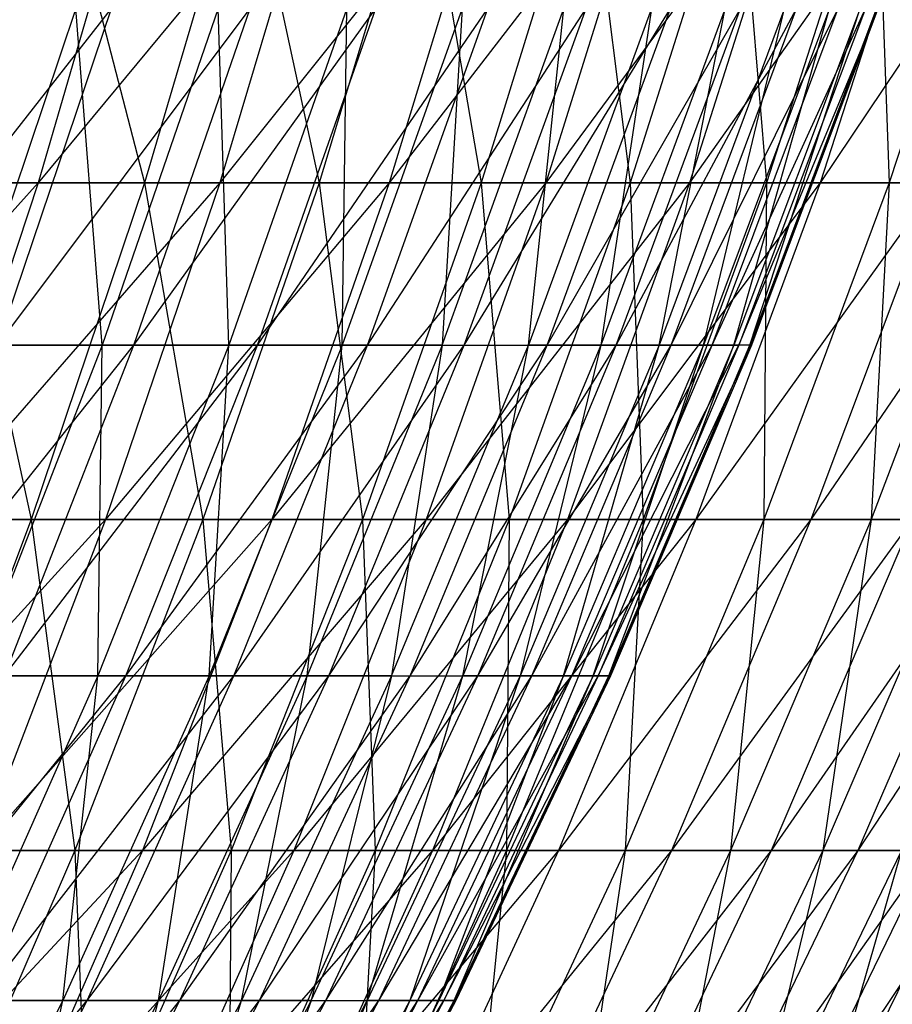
# Model space of a CAD drawing. Extents: x -125 to 125, y -143 to 0.
# Tile 375 of 406: x 46.87 to 52.92, y -109.49 to -102.65. Entities that reach past the tile are written whole.
import ezdxf

# ---------------------------------------------------------------- set-up
doc = ezdxf.new("R2010")
doc.units = 0
doc.header["$LTSCALE"] = 25.4
doc.layers.get('0').update_dxf_attribs({"linetype": 'CONTINUOUS'})

# ---------------------------------------------------------------- blocks, each defined once
blk = doc.blocks.new('NL2500027000_STL_3')
at = {"color": 0}
for p, q in [((47.6879, -101.4116, -31.342), (46.9974, -103.7852, -30.8882)), ((47.6879, -101.4116, -31.342), (46.9974, -103.7852, -30.8882)), ((48.9667, -101.4116, -29.3038), (46.9974, -103.7852, -30.8882)), ((48.9667, -101.4116, -29.3038), (46.9974, -103.7852, -30.8882)), ((47.121, -101.4116, 32.1881), (47.7347, -103.7852, 29.7361)), ((47.121, -101.4116, 32.1881), (47.7347, -103.7852, 29.7361)), ((48.436, -101.4116, 30.173), (47.7347, -103.7852, 29.7361)), ((48.436, -101.4116, 30.173), (47.7347, -103.7852, 29.7361)), ((48.9667, -101.4116, -29.3038), (48.2577, -103.7852, -28.8795)), ((48.9667, -101.4116, -29.3038), (48.2577, -103.7852, -28.8795)), ((50.1586, -101.4116, -27.2135), (48.2577, -103.7852, -28.8795)), ((50.1586, -101.4116, -27.2135), (48.2577, -103.7852, -28.8795)), ((48.436, -101.4116, 30.173), (48.9458, -103.7852, 27.6973)), ((48.436, -101.4116, 30.173), (48.9458, -103.7852, 27.6973)), ((49.6649, -101.4116, 28.1043), (48.9458, -103.7852, 27.6973)), ((49.6649, -101.4116, 28.1043), (48.9458, -103.7852, 27.6973)), ((50.1586, -101.4116, -27.2135), (49.4323, -103.7852, -26.8195)), ((50.1586, -101.4116, -27.2135), (49.4323, -103.7852, -26.8195)), ((51.2612, -101.4116, -25.0748), (49.4323, -103.7852, -26.8195)), ((51.2612, -101.4116, -25.0748), (49.4323, -103.7852, -26.8195)), ((49.6649, -101.4116, 28.1043), (50.0699, -103.7852, 25.6093)), ((49.6649, -101.4116, 28.1043), (50.0699, -103.7852, 25.6093)), ((50.8056, -101.4116, 25.9856), (50.0699, -103.7852, 25.6093)), ((50.8056, -101.4116, 25.9856), (50.0699, -103.7852, 25.6093)), ((51.2612, -101.4116, -25.0748), (50.519, -103.7852, -24.7117)), ((51.2612, -101.4116, -25.0748), (50.519, -103.7852, -24.7117)), ((52.2727, -101.4116, -22.8915), (50.519, -103.7852, -24.7117)), ((52.2727, -101.4116, -22.8915), (50.519, -103.7852, -24.7117)), ((50.8056, -101.4116, 25.9856), (51.105, -103.7852, 23.4758)), ((50.8056, -101.4116, 25.9856), (51.105, -103.7852, 23.4758)), ((51.8559, -101.4116, 23.8207), (51.105, -103.7852, 23.4758)), ((51.8559, -101.4116, 23.8207), (51.105, -103.7852, 23.4758)), ((52.2727, -101.4116, -22.8915), (51.5158, -103.7852, -22.5601)), ((52.2727, -101.4116, -22.8915), (51.5158, -103.7852, -22.5601)), ((53.1913, -101.4116, -20.6675), (51.5158, -103.7852, -22.5601)), ((53.1913, -101.4116, -20.6675), (51.5158, -103.7852, -22.5601)), ((51.8559, -101.4116, 23.8207), (52.0492, -103.7852, 21.3005)), ((51.8559, -101.4116, 23.8207), (52.0492, -103.7852, 21.3005)), ((52.814, -101.4116, 21.6135), (52.0492, -103.7852, 21.3005)), ((52.814, -101.4116, 21.6135), (52.0492, -103.7852, 21.3005)), ((53.1913, -101.4116, -20.6675), (52.4211, -103.7852, -20.3683)), ((53.1913, -101.4116, -20.6675), (52.4211, -103.7852, -20.3683)), ((54.0152, -101.4116, -18.4068), (52.4211, -103.7852, -20.3683)), ((54.0152, -101.4116, -18.4068), (52.4211, -103.7852, -20.3683)), ((52.814, -101.4116, 21.6135), (52.9009, -103.7852, 19.0874)), ((52.814, -101.4116, 21.6135), (52.9009, -103.7852, 19.0874)), ((53.6782, -101.4116, 19.3678), (52.9009, -103.7852, 19.0874)), ((53.6782, -101.4116, 19.3678), (52.9009, -103.7852, 19.0874)), ((45.6789, -104.9114, -24.7484), (47.5059, -102.577, -23.1173)), ((45.6789, -104.9114, -24.7484), (47.5059, -102.577, -23.1173)), ((47.26, -102.577, 23.616), (46.473, -104.9114, 23.2228)), ((47.26, -102.577, 23.616), (46.473, -104.9114, 23.2228)), ((46.7149, -104.9114, -22.7324), (47.5059, -102.577, -23.1173)), ((46.7149, -104.9114, -22.7324), (47.5059, -102.577, -23.1173)), ((46.7149, -104.9114, -22.7324), (48.4691, -102.577, -21.0231)), ((46.7149, -104.9114, -22.7324), (48.4691, -102.577, -21.0231)), ((47.4418, -104.9114, 21.1736), (47.26, -102.577, 23.616)), ((47.4418, -104.9114, 21.1736), (47.26, -102.577, 23.616)), ((48.2451, -102.577, 21.5321), (47.4418, -104.9114, 21.1736)), ((48.2451, -102.577, 21.5321), (47.4418, -104.9114, 21.1736)), ((47.662, -104.9114, -20.6731), (48.4691, -102.577, -21.0231)), ((47.662, -104.9114, -20.6731), (48.4691, -102.577, -21.0231)), ((47.662, -104.9114, -20.6731), (49.3399, -102.577, -18.8889)), ((47.662, -104.9114, -20.6731), (49.3399, -102.577, -18.8889)), ((48.3202, -104.9114, 19.0841), (48.2451, -102.577, 21.5321)), ((48.3202, -104.9114, 19.0841), (48.2451, -102.577, 21.5321)), ((49.1384, -102.577, 19.4072), (48.3202, -104.9114, 19.0841)), ((49.1384, -102.577, 19.4072), (48.3202, -104.9114, 19.0841)), ((48.5184, -104.9114, -18.5744), (49.3399, -102.577, -18.8889)), ((48.5184, -104.9114, -18.5744), (49.3399, -102.577, -18.8889)), ((48.5184, -104.9114, -18.5744), (50.1169, -102.577, -16.7188)), ((48.5184, -104.9114, -18.5744), (50.1169, -102.577, -16.7188)), ((49.9382, -102.577, 17.2453), (49.1066, -104.9114, 16.9582)), ((49.1066, -104.9114, 16.9582), (49.1384, -102.577, 19.4072)), ((49.9382, -102.577, 17.2453), (49.1066, -104.9114, 16.9582)), ((49.1066, -104.9114, 16.9582), (49.1384, -102.577, 19.4072)), ((49.2824, -104.9114, -16.4404), (50.1169, -102.577, -16.7188)), ((49.2824, -104.9114, -16.4404), (50.1169, -102.577, -16.7188)), ((49.2824, -104.9114, -16.4404), (50.7985, -102.577, -14.5168)), ((49.2824, -104.9114, -16.4404), (50.7985, -102.577, -14.5168)), ((49.9382, -102.577, 17.2453), (49.7996, -104.9114, 14.8001)), ((49.7996, -104.9114, 14.8001), (50.6429, -102.577, 15.0507)), ((49.7996, -104.9114, 14.8001), (50.6429, -102.577, 15.0507)), ((49.9382, -102.577, 17.2453), (49.7996, -104.9114, 14.8001)), ((49.9526, -104.9114, -14.2751), (50.7985, -102.577, -14.5168)), ((49.9526, -104.9114, -14.2751), (50.7985, -102.577, -14.5168)), ((49.9526, -104.9114, -14.2751), (51.3833, -102.577, -12.2872)), ((49.9526, -104.9114, -14.2751), (51.3833, -102.577, -12.2872)), ((51.2512, -102.577, 12.8273), (50.3978, -104.9114, 12.6137)), ((50.3978, -104.9114, 12.6137), (50.6429, -102.577, 15.0507)), ((51.2512, -102.577, 12.8273), (50.3978, -104.9114, 12.6137)), ((50.3978, -104.9114, 12.6137), (50.6429, -102.577, 15.0507)), ((50.5278, -104.9114, -12.0826), (51.3833, -102.577, -12.2872)), ((50.5278, -104.9114, -12.0826), (51.3833, -102.577, -12.2872)), ((50.5278, -104.9114, -12.0826), (51.8704, -102.577, -10.0342)), ((50.5278, -104.9114, -12.0826), (51.8704, -102.577, -10.0342)), ((51.2512, -102.577, 12.8273), (50.9, -104.9114, 10.4034)), ((51.7619, -102.577, 10.5796), (50.9, -104.9114, 10.4034)), ((51.2512, -102.577, 12.8273), (50.9, -104.9114, 10.4034)), ((51.7619, -102.577, 10.5796), (50.9, -104.9114, 10.4034)), ((51.0067, -104.9114, -9.8671), (51.8704, -102.577, -10.0342)), ((51.0067, -104.9114, -9.8671), (51.8704, -102.577, -10.0342)), ((51.0067, -104.9114, -9.8671), (52.2587, -102.577, -7.7621)), ((51.0067, -104.9114, -9.8671), (52.2587, -102.577, -7.7621)), ((52.1741, -102.577, 8.3117), (51.3054, -104.9114, 8.1733)), ((51.3054, -104.9114, 8.1733), (51.7619, -102.577, 10.5796)), ((52.1741, -102.577, 8.3117), (51.3054, -104.9114, 8.1733)), ((51.3054, -104.9114, 8.1733), (51.7619, -102.577, 10.5796)), ((51.3886, -104.9114, -7.6328), (52.2587, -102.577, -7.7621)), ((51.3886, -104.9114, -7.6328), (52.2587, -102.577, -7.7621)), ((51.3886, -104.9114, -7.6328), (52.5475, -102.577, -5.4752)), ((51.3886, -104.9114, -7.6328), (52.5475, -102.577, -5.4752)), ((52.487, -102.577, 6.028), (51.613, -104.9114, 5.9276)), ((51.613, -104.9114, 5.9276), (52.1741, -102.577, 8.3117)), ((52.487, -102.577, 6.028), (51.613, -104.9114, 5.9276)), ((51.613, -104.9114, 5.9276), (52.1741, -102.577, 8.3117)), ((51.6726, -104.9114, -5.384), (52.5475, -102.577, -5.4752)), ((51.6726, -104.9114, -5.384), (52.5475, -102.577, -5.4752)), ((51.6726, -104.9114, -5.384), (52.7364, -102.577, -3.1779)), ((51.6726, -104.9114, -5.384), (52.7364, -102.577, -3.1779)), ((52.7, -102.577, 3.7328), (51.8225, -104.9114, 3.6706)), ((51.8225, -104.9114, 3.6706), (52.487, -102.577, 6.028)), ((52.7, -102.577, 3.7328), (51.8225, -104.9114, 3.6706)), ((51.8225, -104.9114, 3.6706), (52.487, -102.577, 6.028)), ((52.7364, -102.577, -3.1779), (51.8582, -104.9114, -3.125)), ((51.8582, -104.9114, -3.125), (52.8248, -102.577, -0.8745)), ((51.8582, -104.9114, -3.125), (52.8248, -102.577, -0.8745)), ((52.7364, -102.577, -3.1779), (51.8582, -104.9114, -3.125)), ((52.8126, -102.577, 1.4305), (51.9333, -104.9114, 1.4067)), ((51.9333, -104.9114, 1.4067), (52.7, -102.577, 3.7328)), ((52.8126, -102.577, 1.4305), (51.9333, -104.9114, 1.4067)), ((51.9333, -104.9114, 1.4067), (52.7, -102.577, 3.7328)), ((52.8126, -102.577, 1.4305), (51.9452, -104.9114, -0.86)), ((51.9452, -104.9114, -0.86), (52.8248, -102.577, -0.8745)), ((51.9452, -104.9114, -0.86), (52.8248, -102.577, -0.8745)), ((52.8126, -102.577, 1.4305), (51.9452, -104.9114, -0.86)), ((46.9974, -103.7852, -30.8882), (44.9026, -106.1221, -32.3018)), ((46.9974, -103.7852, -30.8882), (44.9026, -106.1221, -32.3018)), ((46.9974, -103.7852, -30.8882), (45.6534, -103.7852, -32.842)), ((46.9974, -103.7852, -30.8882), (45.6534, -103.7852, -32.842)), ((46.9974, -103.7852, -30.8882), (46.2244, -106.1221, -30.3802)), ((46.9974, -103.7852, -30.8882), (46.2244, -106.1221, -30.3802)), ((48.2577, -103.7852, -28.8795), (46.2244, -106.1221, -30.3802)), ((48.2577, -103.7852, -28.8795), (46.2244, -106.1221, -30.3802)), ((46.4387, -103.7852, 31.722), (47.7347, -103.7852, 29.7361)), ((46.4387, -103.7852, 31.722), (47.7347, -103.7852, 29.7361)), ((46.4387, -103.7852, 31.722), (46.9496, -106.1221, 29.247)), ((46.4387, -103.7852, 31.722), (46.9496, -106.1221, 29.247)), ((47.7347, -103.7852, 29.7361), (46.9496, -106.1221, 29.247)), ((47.7347, -103.7852, 29.7361), (46.9496, -106.1221, 29.247)), ((48.2577, -103.7852, -28.8795), (46.9974, -103.7852, -30.8882)), ((48.2577, -103.7852, -28.8795), (46.9974, -103.7852, -30.8882)), ((48.2577, -103.7852, -28.8795), (47.464, -106.1221, -28.4045)), ((48.2577, -103.7852, -28.8795), (47.464, -106.1221, -28.4045)), ((49.4323, -103.7852, -26.8195), (47.464, -106.1221, -28.4045)), ((49.4323, -103.7852, -26.8195), (47.464, -106.1221, -28.4045)), ((47.7347, -103.7852, 29.7361), (48.9458, -103.7852, 27.6973)), ((47.7347, -103.7852, 29.7361), (48.9458, -103.7852, 27.6973)), ((47.7347, -103.7852, 29.7361), (48.1408, -106.1221, 27.2418)), ((47.7347, -103.7852, 29.7361), (48.1408, -106.1221, 27.2418)), ((48.9458, -103.7852, 27.6973), (48.1408, -106.1221, 27.2418)), ((48.9458, -103.7852, 27.6973), (48.1408, -106.1221, 27.2418)), ((49.4323, -103.7852, -26.8195), (48.2577, -103.7852, -28.8795)), ((49.4323, -103.7852, -26.8195), (48.2577, -103.7852, -28.8795)), ((49.4323, -103.7852, -26.8195), (48.6193, -106.1221, -26.3784)), ((49.4323, -103.7852, -26.8195), (48.6193, -106.1221, -26.3784)), ((50.519, -103.7852, -24.7117), (48.6193, -106.1221, -26.3784)), ((50.519, -103.7852, -24.7117), (48.6193, -106.1221, -26.3784)), ((48.9458, -103.7852, 27.6973), (50.0699, -103.7852, 25.6093)), ((48.9458, -103.7852, 27.6973), (50.0699, -103.7852, 25.6093)), ((48.9458, -103.7852, 27.6973), (49.2464, -106.1221, 25.1881)), ((48.9458, -103.7852, 27.6973), (49.2464, -106.1221, 25.1881)), ((50.0699, -103.7852, 25.6093), (49.2464, -106.1221, 25.1881)), ((50.0699, -103.7852, 25.6093), (49.2464, -106.1221, 25.1881)), ((50.519, -103.7852, -24.7117), (49.4323, -103.7852, -26.8195)), ((50.519, -103.7852, -24.7117), (49.4323, -103.7852, -26.8195)), ((50.519, -103.7852, -24.7117), (49.6881, -106.1221, -24.3053)), ((50.519, -103.7852, -24.7117), (49.6881, -106.1221, -24.3053)), ((51.5158, -103.7852, -22.5601), (49.6881, -106.1221, -24.3053)), ((51.5158, -103.7852, -22.5601), (49.6881, -106.1221, -24.3053)), ((50.0699, -103.7852, 25.6093), (51.105, -103.7852, 23.4758)), ((50.0699, -103.7852, 25.6093), (51.105, -103.7852, 23.4758)), ((50.0699, -103.7852, 25.6093), (50.2645, -106.1221, 23.0897)), ((50.0699, -103.7852, 25.6093), (50.2645, -106.1221, 23.0897)), ((51.105, -103.7852, 23.4758), (50.2645, -106.1221, 23.0897)), ((51.105, -103.7852, 23.4758), (50.2645, -106.1221, 23.0897)), ((51.5158, -103.7852, -22.5601), (50.519, -103.7852, -24.7117)), ((51.5158, -103.7852, -22.5601), (50.519, -103.7852, -24.7117)), ((51.5158, -103.7852, -22.5601), (50.6685, -106.1221, -22.189)), ((51.5158, -103.7852, -22.5601), (50.6685, -106.1221, -22.189)), ((52.4211, -103.7852, -20.3683), (50.6685, -106.1221, -22.189)), ((52.4211, -103.7852, -20.3683), (50.6685, -106.1221, -22.189)), ((51.105, -103.7852, 23.4758), (52.0492, -103.7852, 21.3005)), ((51.105, -103.7852, 23.4758), (52.0492, -103.7852, 21.3005)), ((51.105, -103.7852, 23.4758), (51.1932, -106.1221, 20.9502)), ((51.105, -103.7852, 23.4758), (51.1932, -106.1221, 20.9502)), ((52.0492, -103.7852, 21.3005), (51.1932, -106.1221, 20.9502)), ((52.0492, -103.7852, 21.3005), (51.1932, -106.1221, 20.9502)), ((52.4211, -103.7852, -20.3683), (51.5158, -103.7852, -22.5601)), ((52.4211, -103.7852, -20.3683), (51.5158, -103.7852, -22.5601)), ((52.4211, -103.7852, -20.3683), (51.5589, -106.1221, -20.0333)), ((52.4211, -103.7852, -20.3683), (51.5589, -106.1221, -20.0333)), ((53.2331, -103.7852, -18.1403), (51.5589, -106.1221, -20.0333)), ((53.2331, -103.7852, -18.1403), (51.5589, -106.1221, -20.0333)), ((52.9009, -103.7852, 19.0874), (52.0308, -106.1221, 18.7734)), ((52.9009, -103.7852, 19.0874), (52.0308, -106.1221, 18.7734)), ((52.0492, -103.7852, 21.3005), (52.0308, -106.1221, 18.7734)), ((52.0492, -103.7852, 21.3005), (52.0308, -106.1221, 18.7734)), ((52.0492, -103.7852, 21.3005), (52.9009, -103.7852, 19.0874)), ((52.0492, -103.7852, 21.3005), (52.9009, -103.7852, 19.0874)), ((53.2331, -103.7852, -18.1403), (52.3576, -106.1221, -17.8419)), ((53.2331, -103.7852, -18.1403), (52.3576, -106.1221, -17.8419)), ((53.9505, -103.7852, -15.88), (52.3576, -106.1221, -17.8419)), ((53.9505, -103.7852, -15.88), (52.3576, -106.1221, -17.8419)), ((53.2331, -103.7852, -18.1403), (52.4211, -103.7852, -20.3683)), ((53.2331, -103.7852, -18.1403), (52.4211, -103.7852, -20.3683)), ((53.6585, -103.7852, 16.8403), (52.776, -106.1221, 16.5633)), ((53.6585, -103.7852, 16.8403), (52.776, -106.1221, 16.5633)), ((52.9009, -103.7852, 19.0874), (52.776, -106.1221, 16.5633)), ((52.9009, -103.7852, 19.0874), (52.776, -106.1221, 16.5633)), ((52.9009, -103.7852, 19.0874), (53.6585, -103.7852, 16.8403)), ((52.9009, -103.7852, 19.0874), (53.6585, -103.7852, 16.8403)), ((45.8359, -107.2065, -22.3046), (47.662, -104.9114, -20.6731)), ((45.8359, -107.2065, -22.3046), (47.662, -104.9114, -20.6731)), ((47.4418, -104.9114, 21.1736), (46.473, -104.9114, 23.2228)), ((47.4418, -104.9114, 21.1736), (46.473, -104.9114, 23.2228)), ((47.4418, -104.9114, 21.1736), (46.5491, -107.2065, 20.7752)), ((47.4418, -104.9114, 21.1736), (46.5491, -107.2065, 20.7752)), ((46.7149, -104.9114, -22.7324), (47.662, -104.9114, -20.6731)), ((46.7149, -104.9114, -22.7324), (47.662, -104.9114, -20.6731)), ((46.7651, -107.2065, -20.2841), (47.662, -104.9114, -20.6731)), ((46.7651, -107.2065, -20.2841), (47.662, -104.9114, -20.6731)), ((46.7651, -107.2065, -20.2841), (48.5184, -104.9114, -18.5744)), ((46.7651, -107.2065, -20.2841), (48.5184, -104.9114, -18.5744)), ((48.3202, -104.9114, 19.0841), (47.411, -107.2065, 18.7249)), ((47.411, -107.2065, 18.7249), (47.4418, -104.9114, 21.1736)), ((48.3202, -104.9114, 19.0841), (47.411, -107.2065, 18.7249)), ((47.411, -107.2065, 18.7249), (47.4418, -104.9114, 21.1736)), ((48.3202, -104.9114, 19.0841), (47.4418, -104.9114, 21.1736)), ((48.3202, -104.9114, 19.0841), (47.4418, -104.9114, 21.1736)), ((47.6054, -107.2065, -18.2249), (48.5184, -104.9114, -18.5744)), ((47.6054, -107.2065, -18.2249), (48.5184, -104.9114, -18.5744)), ((47.6054, -107.2065, -18.2249), (49.2824, -104.9114, -16.4404)), ((47.6054, -107.2065, -18.2249), (49.2824, -104.9114, -16.4404)), ((47.662, -104.9114, -20.6731), (48.5184, -104.9114, -18.5744)), ((47.662, -104.9114, -20.6731), (48.5184, -104.9114, -18.5744)), ((49.1066, -104.9114, 16.9582), (48.1826, -107.2065, 16.6391)), ((48.1826, -107.2065, 16.6391), (48.3202, -104.9114, 19.0841)), ((49.1066, -104.9114, 16.9582), (48.1826, -107.2065, 16.6391)), ((48.1826, -107.2065, 16.6391), (48.3202, -104.9114, 19.0841)), ((49.1066, -104.9114, 16.9582), (48.3202, -104.9114, 19.0841)), ((49.1066, -104.9114, 16.9582), (48.3202, -104.9114, 19.0841)), ((48.3551, -107.2065, -16.131), (49.2824, -104.9114, -16.4404)), ((48.3551, -107.2065, -16.131), (49.2824, -104.9114, -16.4404)), ((48.3551, -107.2065, -16.131), (49.9526, -104.9114, -14.2751)), ((48.3551, -107.2065, -16.131), (49.9526, -104.9114, -14.2751)), ((48.5184, -104.9114, -18.5744), (49.2824, -104.9114, -16.4404)), ((48.5184, -104.9114, -18.5744), (49.2824, -104.9114, -16.4404)), ((49.7996, -104.9114, 14.8001), (48.8625, -107.2065, 14.5216)), ((48.8625, -107.2065, 14.5216), (49.1066, -104.9114, 16.9582)), ((49.7996, -104.9114, 14.8001), (48.8625, -107.2065, 14.5216)), ((48.8625, -107.2065, 14.5216), (49.1066, -104.9114, 16.9582)), ((49.0127, -107.2065, -14.0065), (49.9526, -104.9114, -14.2751)), ((49.0127, -107.2065, -14.0065), (49.9526, -104.9114, -14.2751)), ((49.0127, -107.2065, -14.0065), (50.5278, -104.9114, -12.0826)), ((49.0127, -107.2065, -14.0065), (50.5278, -104.9114, -12.0826)), ((49.7996, -104.9114, 14.8001), (49.1066, -104.9114, 16.9582)), ((49.7996, -104.9114, 14.8001), (49.1066, -104.9114, 16.9582)), ((49.2824, -104.9114, -16.4404), (49.9526, -104.9114, -14.2751)), ((49.2824, -104.9114, -16.4404), (49.9526, -104.9114, -14.2751)), ((49.7996, -104.9114, 14.8001), (49.4494, -107.2065, 12.3764)), ((49.4494, -107.2065, 12.3764), (50.3978, -104.9114, 12.6137)), ((49.4494, -107.2065, 12.3764), (50.3978, -104.9114, 12.6137)), ((49.7996, -104.9114, 14.8001), (49.4494, -107.2065, 12.3764)), ((49.577, -107.2065, -11.8552), (50.5278, -104.9114, -12.0826)), ((49.577, -107.2065, -11.8552), (50.5278, -104.9114, -12.0826)), ((49.577, -107.2065, -11.8552), (51.0067, -104.9114, -9.8671)), ((49.577, -107.2065, -11.8552), (51.0067, -104.9114, -9.8671)), ((49.7996, -104.9114, 14.8001), (50.3978, -104.9114, 12.6137)), ((49.7996, -104.9114, 14.8001), (50.3978, -104.9114, 12.6137)), ((50.9, -104.9114, 10.4034), (49.9422, -107.2065, 10.2077)), ((49.9422, -107.2065, 10.2077), (50.3978, -104.9114, 12.6137)), ((50.9, -104.9114, 10.4034), (49.9422, -107.2065, 10.2077)), ((49.9422, -107.2065, 10.2077), (50.3978, -104.9114, 12.6137)), ((49.9526, -104.9114, -14.2751), (50.5278, -104.9114, -12.0826)), ((49.9526, -104.9114, -14.2751), (50.5278, -104.9114, -12.0826)), ((50.0469, -107.2065, -9.6814), (51.0067, -104.9114, -9.8671)), ((50.0469, -107.2065, -9.6814), (51.0067, -104.9114, -9.8671)), ((50.0469, -107.2065, -9.6814), (51.3886, -104.9114, -7.6328)), ((50.0469, -107.2065, -9.6814), (51.3886, -104.9114, -7.6328)), ((50.9, -104.9114, 10.4034), (50.34, -107.2065, 8.0195)), ((51.3054, -104.9114, 8.1733), (50.34, -107.2065, 8.0195)), ((50.9, -104.9114, 10.4034), (50.34, -107.2065, 8.0195)), ((51.3054, -104.9114, 8.1733), (50.34, -107.2065, 8.0195)), ((50.9, -104.9114, 10.4034), (50.3978, -104.9114, 12.6137)), ((50.9, -104.9114, 10.4034), (50.3978, -104.9114, 12.6137)), ((50.4216, -107.2065, -7.4892), (51.3886, -104.9114, -7.6328)), ((50.4216, -107.2065, -7.4892), (51.3886, -104.9114, -7.6328)), ((50.4216, -107.2065, -7.4892), (51.6726, -104.9114, -5.384)), ((50.4216, -107.2065, -7.4892), (51.6726, -104.9114, -5.384)), ((50.5278, -104.9114, -12.0826), (51.0067, -104.9114, -9.8671)), ((50.5278, -104.9114, -12.0826), (51.0067, -104.9114, -9.8671)), ((51.613, -104.9114, 5.9276), (50.6418, -107.2065, 5.8161)), ((50.6418, -107.2065, 5.8161), (51.3054, -104.9114, 8.1733)), ((51.613, -104.9114, 5.9276), (50.6418, -107.2065, 5.8161)), ((50.6418, -107.2065, 5.8161), (51.3054, -104.9114, 8.1733)), ((50.7003, -107.2065, -5.2827), (51.6726, -104.9114, -5.384)), ((50.7003, -107.2065, -5.2827), (51.6726, -104.9114, -5.384)), ((50.7003, -107.2065, -5.2827), (51.8582, -104.9114, -3.125)), ((50.7003, -107.2065, -5.2827), (51.8582, -104.9114, -3.125)), ((51.8225, -104.9114, 3.6706), (50.8473, -107.2065, 3.6016)), ((50.8473, -107.2065, 3.6016), (51.613, -104.9114, 5.9276)), ((51.8225, -104.9114, 3.6706), (50.8473, -107.2065, 3.6016)), ((50.8473, -107.2065, 3.6016), (51.613, -104.9114, 5.9276)), ((51.8582, -104.9114, -3.125), (50.8824, -107.2065, -3.0662)), ((50.8824, -107.2065, -3.0662), (51.9452, -104.9114, -0.86)), ((50.8824, -107.2065, -3.0662), (51.9452, -104.9114, -0.86)), ((51.8582, -104.9114, -3.125), (50.8824, -107.2065, -3.0662)), ((51.3054, -104.9114, 8.1733), (50.9, -104.9114, 10.4034)), ((51.3054, -104.9114, 8.1733), (50.9, -104.9114, 10.4034)), ((51.9333, -104.9114, 1.4067), (50.956, -107.2065, 1.3802)), ((50.956, -107.2065, 1.3802), (51.8225, -104.9114, 3.6706)), ((51.9333, -104.9114, 1.4067), (50.956, -107.2065, 1.3802)), ((50.956, -107.2065, 1.3802), (51.8225, -104.9114, 3.6706)), ((51.9452, -104.9114, -0.86), (50.9677, -107.2065, -0.8438)), ((50.9677, -107.2065, -0.8438), (51.9333, -104.9114, 1.4067)), ((51.9452, -104.9114, -0.86), (50.9677, -107.2065, -0.8438)), ((50.9677, -107.2065, -0.8438), (51.9333, -104.9114, 1.4067)), ((51.0067, -104.9114, -9.8671), (51.3886, -104.9114, -7.6328)), ((51.0067, -104.9114, -9.8671), (51.3886, -104.9114, -7.6328)), ((51.613, -104.9114, 5.9276), (51.3054, -104.9114, 8.1733)), ((51.613, -104.9114, 5.9276), (51.3054, -104.9114, 8.1733)), ((51.3886, -104.9114, -7.6328), (51.6726, -104.9114, -5.384)), ((51.3886, -104.9114, -7.6328), (51.6726, -104.9114, -5.384)), ((51.8225, -104.9114, 3.6706), (51.613, -104.9114, 5.9276)), ((51.8225, -104.9114, 3.6706), (51.613, -104.9114, 5.9276)), ((51.6726, -104.9114, -5.384), (51.8582, -104.9114, -3.125)), ((51.6726, -104.9114, -5.384), (51.8582, -104.9114, -3.125)), ((51.9333, -104.9114, 1.4067), (51.8225, -104.9114, 3.6706)), ((51.9333, -104.9114, 1.4067), (51.8225, -104.9114, 3.6706)), ((51.9452, -104.9114, -0.86), (51.8582, -104.9114, -3.125)), ((51.9452, -104.9114, -0.86), (51.8582, -104.9114, -3.125)), ((51.9452, -104.9114, -0.86), (51.9333, -104.9114, 1.4067)), ((51.9452, -104.9114, -0.86), (51.9333, -104.9114, 1.4067)), ((47.464, -106.1221, -28.4045), (45.3703, -108.4183, -29.8189)), ((47.464, -106.1221, -28.4045), (45.3703, -108.4183, -29.8189)), ((45.6749, -106.1221, 31.2003), (46.9496, -106.1221, 29.247)), ((45.6749, -106.1221, 31.2003), (46.9496, -106.1221, 29.247)), ((46.9496, -106.1221, 29.247), (46.0821, -108.4183, 28.7066)), ((46.9496, -106.1221, 29.247), (46.0821, -108.4183, 28.7066)), ((47.464, -106.1221, -28.4045), (46.2244, -106.1221, -30.3802)), ((47.464, -106.1221, -28.4045), (46.2244, -106.1221, -30.3802)), ((47.464, -106.1221, -28.4045), (46.587, -108.4183, -27.8797)), ((47.464, -106.1221, -28.4045), (46.587, -108.4183, -27.8797)), ((48.6193, -106.1221, -26.3784), (46.587, -108.4183, -27.8797)), ((48.6193, -106.1221, -26.3784), (46.587, -108.4183, -27.8797)), ((46.9496, -106.1221, 29.247), (48.1408, -106.1221, 27.2418)), ((46.9496, -106.1221, 29.247), (48.1408, -106.1221, 27.2418)), ((46.9496, -106.1221, 29.247), (47.2513, -108.4183, 26.7385)), ((46.9496, -106.1221, 29.247), (47.2513, -108.4183, 26.7385)), ((48.1408, -106.1221, 27.2418), (47.2513, -108.4183, 26.7385)), ((48.1408, -106.1221, 27.2418), (47.2513, -108.4183, 26.7385)), ((48.6193, -106.1221, -26.3784), (47.464, -106.1221, -28.4045)), ((48.6193, -106.1221, -26.3784), (47.464, -106.1221, -28.4045)), ((48.6193, -106.1221, -26.3784), (47.7209, -108.4183, -25.891)), ((48.6193, -106.1221, -26.3784), (47.7209, -108.4183, -25.891)), ((49.6881, -106.1221, -24.3053), (47.7209, -108.4183, -25.891)), ((49.6881, -106.1221, -24.3053), (47.7209, -108.4183, -25.891)), ((48.1408, -106.1221, 27.2418), (49.2464, -106.1221, 25.1881)), ((48.1408, -106.1221, 27.2418), (49.2464, -106.1221, 25.1881)), ((48.1408, -106.1221, 27.2418), (48.3365, -108.4183, 24.7227)), ((48.1408, -106.1221, 27.2418), (48.3365, -108.4183, 24.7227)), ((49.2464, -106.1221, 25.1881), (48.3365, -108.4183, 24.7227)), ((49.2464, -106.1221, 25.1881), (48.3365, -108.4183, 24.7227)), ((49.6881, -106.1221, -24.3053), (48.6193, -106.1221, -26.3784)), ((49.6881, -106.1221, -24.3053), (48.6193, -106.1221, -26.3784)), ((49.6881, -106.1221, -24.3053), (48.77, -108.4183, -23.8562)), ((49.6881, -106.1221, -24.3053), (48.77, -108.4183, -23.8562)), ((50.6685, -106.1221, -22.189), (48.77, -108.4183, -23.8562)), ((50.6685, -106.1221, -22.189), (48.77, -108.4183, -23.8562)), ((49.2464, -106.1221, 25.1881), (50.2645, -106.1221, 23.0897)), ((49.2464, -106.1221, 25.1881), (50.2645, -106.1221, 23.0897)), ((49.2464, -106.1221, 25.1881), (49.3357, -108.4183, 22.6631)), ((49.2464, -106.1221, 25.1881), (49.3357, -108.4183, 22.6631)), ((50.2645, -106.1221, 23.0897), (49.3357, -108.4183, 22.6631)), ((50.2645, -106.1221, 23.0897), (49.3357, -108.4183, 22.6631)), ((50.6685, -106.1221, -22.189), (49.6881, -106.1221, -24.3053)), ((50.6685, -106.1221, -22.189), (49.6881, -106.1221, -24.3053)), ((50.6685, -106.1221, -22.189), (49.7323, -108.4183, -21.779)), ((50.6685, -106.1221, -22.189), (49.7323, -108.4183, -21.779)), ((51.5589, -106.1221, -20.0333), (49.7323, -108.4183, -21.779)), ((51.5589, -106.1221, -20.0333), (49.7323, -108.4183, -21.779)), ((51.1932, -106.1221, 20.9502), (50.2473, -108.4183, 20.5631)), ((51.1932, -106.1221, 20.9502), (50.2473, -108.4183, 20.5631)), ((50.2645, -106.1221, 23.0897), (50.2473, -108.4183, 20.5631)), ((50.2645, -106.1221, 23.0897), (50.2473, -108.4183, 20.5631)), ((50.2645, -106.1221, 23.0897), (51.1932, -106.1221, 20.9502)), ((50.2645, -106.1221, 23.0897), (51.1932, -106.1221, 20.9502)), ((51.5589, -106.1221, -20.0333), (50.6062, -108.4183, -19.6631)), ((51.5589, -106.1221, -20.0333), (50.6062, -108.4183, -19.6631)), ((52.3576, -106.1221, -17.8419), (50.6062, -108.4183, -19.6631)), ((52.3576, -106.1221, -17.8419), (50.6062, -108.4183, -19.6631)), ((51.5589, -106.1221, -20.0333), (50.6685, -106.1221, -22.189)), ((51.5589, -106.1221, -20.0333), (50.6685, -106.1221, -22.189)), ((52.0308, -106.1221, 18.7734), (51.0695, -108.4183, 18.4266)), ((52.0308, -106.1221, 18.7734), (51.0695, -108.4183, 18.4266)), ((51.1932, -106.1221, 20.9502), (51.0695, -108.4183, 18.4266)), ((51.1932, -106.1221, 20.9502), (51.0695, -108.4183, 18.4266)), ((51.1932, -106.1221, 20.9502), (52.0308, -106.1221, 18.7734)), ((51.1932, -106.1221, 20.9502), (52.0308, -106.1221, 18.7734)), ((52.3576, -106.1221, -17.8419), (51.3902, -108.4183, -17.5123)), ((52.3576, -106.1221, -17.8419), (51.3902, -108.4183, -17.5123)), ((53.0632, -106.1221, -15.6188), (51.3902, -108.4183, -17.5123)), ((53.0632, -106.1221, -15.6188), (51.3902, -108.4183, -17.5123)), ((52.3576, -106.1221, -17.8419), (51.5589, -106.1221, -20.0333)), ((52.3576, -106.1221, -17.8419), (51.5589, -106.1221, -20.0333)), ((52.776, -106.1221, 16.5633), (51.8009, -108.4183, 16.2573)), ((52.776, -106.1221, 16.5633), (51.8009, -108.4183, 16.2573)), ((52.0308, -106.1221, 18.7734), (51.8009, -108.4183, 16.2573)), ((52.0308, -106.1221, 18.7734), (51.8009, -108.4183, 16.2573)), ((52.0308, -106.1221, 18.7734), (52.776, -106.1221, 16.5633)), ((52.0308, -106.1221, 18.7734), (52.776, -106.1221, 16.5633)), ((53.0632, -106.1221, -15.6188), (52.0827, -108.4183, -15.3303)), ((53.0632, -106.1221, -15.6188), (52.0827, -108.4183, -15.3303)), ((53.6745, -106.1221, -13.368), (52.0827, -108.4183, -15.3303)), ((53.6745, -106.1221, -13.368), (52.0827, -108.4183, -15.3303)), ((53.0632, -106.1221, -15.6188), (52.3576, -106.1221, -17.8419)), ((53.0632, -106.1221, -15.6188), (52.3576, -106.1221, -17.8419)), ((53.4273, -106.1221, 14.3237), (52.4402, -108.4183, 14.0591)), ((53.4273, -106.1221, 14.3237), (52.4402, -108.4183, 14.0591)), ((52.776, -106.1221, 16.5633), (52.4402, -108.4183, 14.0591)), ((52.776, -106.1221, 16.5633), (52.4402, -108.4183, 14.0591)), ((53.6745, -106.1221, -13.368), (52.6827, -108.4183, -13.121)), ((53.6745, -106.1221, -13.368), (52.6827, -108.4183, -13.121)), ((54.1903, -106.1221, -11.0934), (52.6827, -108.4183, -13.121)), ((54.1903, -106.1221, -11.0934), (52.6827, -108.4183, -13.121)), ((52.776, -106.1221, 16.5633), (53.4273, -106.1221, 14.3237)), ((52.776, -106.1221, 16.5633), (53.4273, -106.1221, 14.3237)), ((45.7801, -109.4583, -19.8568), (47.6054, -107.2065, -18.2249)), ((45.7801, -109.4583, -19.8568), (47.6054, -107.2065, -18.2249)), ((47.411, -107.2065, 18.7249), (46.4123, -109.4583, 18.3305)), ((47.411, -107.2065, 18.7249), (46.4123, -109.4583, 18.3305)), ((47.411, -107.2065, 18.7249), (46.5491, -107.2065, 20.7752)), ((47.411, -107.2065, 18.7249), (46.5491, -107.2065, 20.7752)), ((46.6026, -109.4583, -17.841), (47.6054, -107.2065, -18.2249)), ((46.6026, -109.4583, -17.841), (47.6054, -107.2065, -18.2249)), ((46.6026, -109.4583, -17.841), (48.3551, -107.2065, -16.131)), ((46.6026, -109.4583, -17.841), (48.3551, -107.2065, -16.131)), ((46.7651, -107.2065, -20.2841), (47.6054, -107.2065, -18.2249)), ((46.7651, -107.2065, -20.2841), (47.6054, -107.2065, -18.2249)), ((48.1826, -107.2065, 16.6391), (47.1677, -109.4583, 16.2886)), ((47.1677, -109.4583, 16.2886), (47.411, -107.2065, 18.7249)), ((48.1826, -107.2065, 16.6391), (47.1677, -109.4583, 16.2886)), ((47.1677, -109.4583, 16.2886), (47.411, -107.2065, 18.7249)), ((47.3365, -109.4583, -15.7912), (48.3551, -107.2065, -16.131)), ((47.3365, -109.4583, -15.7912), (48.3551, -107.2065, -16.131)), ((47.3365, -109.4583, -15.7912), (49.0127, -107.2065, -14.0065)), ((47.3365, -109.4583, -15.7912), (49.0127, -107.2065, -14.0065)), ((48.1826, -107.2065, 16.6391), (47.411, -107.2065, 18.7249)), ((48.1826, -107.2065, 16.6391), (47.411, -107.2065, 18.7249)), ((47.6054, -107.2065, -18.2249), (48.3551, -107.2065, -16.131)), ((47.6054, -107.2065, -18.2249), (48.3551, -107.2065, -16.131)), ((48.8625, -107.2065, 14.5216), (47.8333, -109.4583, 14.2157)), ((47.8333, -109.4583, 14.2157), (48.1826, -107.2065, 16.6391)), ((48.8625, -107.2065, 14.5216), (47.8333, -109.4583, 14.2157)), ((47.8333, -109.4583, 14.2157), (48.1826, -107.2065, 16.6391)), ((47.9803, -109.4583, -13.7114), (49.0127, -107.2065, -14.0065)), ((47.9803, -109.4583, -13.7114), (49.0127, -107.2065, -14.0065)), ((47.9803, -109.4583, -13.7114), (49.577, -107.2065, -11.8552)), ((47.9803, -109.4583, -13.7114), (49.577, -107.2065, -11.8552)), ((48.8625, -107.2065, 14.5216), (48.1826, -107.2065, 16.6391)), ((48.8625, -107.2065, 14.5216), (48.1826, -107.2065, 16.6391)), ((48.3551, -107.2065, -16.131), (49.0127, -107.2065, -14.0065)), ((48.3551, -107.2065, -16.131), (49.0127, -107.2065, -14.0065)), ((49.4494, -107.2065, 12.3764), (48.4078, -109.4583, 12.1157)), ((48.4078, -109.4583, 12.1157), (48.8625, -107.2065, 14.5216)), ((49.4494, -107.2065, 12.3764), (48.4078, -109.4583, 12.1157)), ((48.4078, -109.4583, 12.1157), (48.8625, -107.2065, 14.5216)), ((48.5327, -109.4583, -11.6055), (49.577, -107.2065, -11.8552)), ((48.5327, -109.4583, -11.6055), (49.577, -107.2065, -11.8552)), ((48.5327, -109.4583, -11.6055), (50.0469, -107.2065, -9.6814)), ((48.5327, -109.4583, -11.6055), (50.0469, -107.2065, -9.6814)), ((49.4494, -107.2065, 12.3764), (48.8625, -107.2065, 14.5216)), ((49.4494, -107.2065, 12.3764), (48.8625, -107.2065, 14.5216)), ((49.4494, -107.2065, 12.3764), (48.8902, -109.4583, 9.9926)), ((48.8902, -109.4583, 9.9926), (49.9422, -107.2065, 10.2077)), ((48.8902, -109.4583, 9.9926), (49.9422, -107.2065, 10.2077)), ((49.4494, -107.2065, 12.3764), (48.8902, -109.4583, 9.9926)), ((48.9927, -109.4583, -9.4775), (50.0469, -107.2065, -9.6814)), ((48.9927, -109.4583, -9.4775), (50.0469, -107.2065, -9.6814)), ((48.9927, -109.4583, -9.4775), (50.4216, -107.2065, -7.4892)), ((48.9927, -109.4583, -9.4775), (50.4216, -107.2065, -7.4892)), ((49.0127, -107.2065, -14.0065), (49.577, -107.2065, -11.8552)), ((49.0127, -107.2065, -14.0065), (49.577, -107.2065, -11.8552)), ((50.34, -107.2065, 8.0195), (49.2796, -109.4583, 7.8506)), ((49.2796, -109.4583, 7.8506), (49.9422, -107.2065, 10.2077)), ((50.34, -107.2065, 8.0195), (49.2796, -109.4583, 7.8506)), ((49.2796, -109.4583, 7.8506), (49.9422, -107.2065, 10.2077)), ((49.3595, -109.4583, -7.3314), (50.4216, -107.2065, -7.4892)), ((49.3595, -109.4583, -7.3314), (50.4216, -107.2065, -7.4892)), ((49.3595, -109.4583, -7.3314), (50.7003, -107.2065, -5.2827)), ((49.3595, -109.4583, -7.3314), (50.7003, -107.2065, -5.2827)), ((49.4494, -107.2065, 12.3764), (49.9422, -107.2065, 10.2077)), ((49.4494, -107.2065, 12.3764), (49.9422, -107.2065, 10.2077)), ((50.34, -107.2065, 8.0195), (49.5751, -109.4583, 5.6935)), ((50.6418, -107.2065, 5.8161), (49.5751, -109.4583, 5.6935)), ((50.34, -107.2065, 8.0195), (49.5751, -109.4583, 5.6935)), ((50.6418, -107.2065, 5.8161), (49.5751, -109.4583, 5.6935)), ((49.577, -107.2065, -11.8552), (50.0469, -107.2065, -9.6814)), ((49.577, -107.2065, -11.8552), (50.0469, -107.2065, -9.6814)), ((49.6323, -109.4583, -5.1714), (50.7003, -107.2065, -5.2827)), ((49.6323, -109.4583, -5.1714), (50.7003, -107.2065, -5.2827)), ((49.6323, -109.4583, -5.1714), (50.8824, -107.2065, -3.0662)), ((49.6323, -109.4583, -5.1714), (50.8824, -107.2065, -3.0662)), ((50.8473, -107.2065, 3.6016), (49.7763, -109.4583, 3.5257)), ((49.7763, -109.4583, 3.5257), (50.6418, -107.2065, 5.8161)), ((50.8473, -107.2065, 3.6016), (49.7763, -109.4583, 3.5257)), ((49.7763, -109.4583, 3.5257), (50.6418, -107.2065, 5.8161)), ((50.8824, -107.2065, -3.0662), (49.8106, -109.4583, -3.0016)), ((49.8106, -109.4583, -3.0016), (50.9677, -107.2065, -0.8438)), ((49.8106, -109.4583, -3.0016), (50.9677, -107.2065, -0.8438)), ((50.8824, -107.2065, -3.0662), (49.8106, -109.4583, -3.0016)), ((50.956, -107.2065, 1.3802), (49.8827, -109.4583, 1.3511)), ((49.8827, -109.4583, 1.3511), (50.8473, -107.2065, 3.6016)), ((50.956, -107.2065, 1.3802), (49.8827, -109.4583, 1.3511)), ((49.8827, -109.4583, 1.3511), (50.8473, -107.2065, 3.6016)), ((50.9677, -107.2065, -0.8438), (49.8941, -109.4583, -0.826)), ((49.8941, -109.4583, -0.826), (50.956, -107.2065, 1.3802)), ((50.9677, -107.2065, -0.8438), (49.8941, -109.4583, -0.826)), ((49.8941, -109.4583, -0.826), (50.956, -107.2065, 1.3802)), ((50.34, -107.2065, 8.0195), (49.9422, -107.2065, 10.2077)), ((50.34, -107.2065, 8.0195), (49.9422, -107.2065, 10.2077)), ((50.0469, -107.2065, -9.6814), (50.4216, -107.2065, -7.4892)), ((50.0469, -107.2065, -9.6814), (50.4216, -107.2065, -7.4892)), ((50.6418, -107.2065, 5.8161), (50.34, -107.2065, 8.0195)), ((50.6418, -107.2065, 5.8161), (50.34, -107.2065, 8.0195)), ((50.4216, -107.2065, -7.4892), (50.7003, -107.2065, -5.2827)), ((50.4216, -107.2065, -7.4892), (50.7003, -107.2065, -5.2827)), ((50.8473, -107.2065, 3.6016), (50.6418, -107.2065, 5.8161)), ((50.8473, -107.2065, 3.6016), (50.6418, -107.2065, 5.8161)), ((50.7003, -107.2065, -5.2827), (50.8824, -107.2065, -3.0662)), ((50.7003, -107.2065, -5.2827), (50.8824, -107.2065, -3.0662)), ((50.956, -107.2065, 1.3802), (50.8473, -107.2065, 3.6016)), ((50.956, -107.2065, 1.3802), (50.8473, -107.2065, 3.6016)), ((50.8824, -107.2065, -3.0662), (50.9677, -107.2065, -0.8438)), ((50.8824, -107.2065, -3.0662), (50.9677, -107.2065, -0.8438)), ((50.9677, -107.2065, -0.8438), (50.956, -107.2065, 1.3802)), ((50.9677, -107.2065, -0.8438), (50.956, -107.2065, 1.3802)), ((47.7209, -108.4183, -25.891), (45.6283, -110.6695, -27.306)), ((47.7209, -108.4183, -25.891), (45.6283, -110.6695, -27.306)), ((46.0821, -108.4183, 28.7066), (47.2513, -108.4183, 26.7385)), ((46.0821, -108.4183, 28.7066), (47.2513, -108.4183, 26.7385)), ((47.2513, -108.4183, 26.7385), (46.2789, -110.6695, 26.1882)), ((47.2513, -108.4183, 26.7385), (46.2789, -110.6695, 26.1882)), ((47.7209, -108.4183, -25.891), (46.587, -108.4183, -27.8797)), ((47.7209, -108.4183, -25.891), (46.587, -108.4183, -27.8797)), ((47.7209, -108.4183, -25.891), (46.7389, -110.6695, -25.3582)), ((47.7209, -108.4183, -25.891), (46.7389, -110.6695, -25.3582)), ((48.77, -108.4183, -23.8562), (46.7389, -110.6695, -25.3582)), ((48.77, -108.4183, -23.8562), (46.7389, -110.6695, -25.3582)), ((47.2513, -108.4183, 26.7385), (48.3365, -108.4183, 24.7227)), ((47.2513, -108.4183, 26.7385), (48.3365, -108.4183, 24.7227)), ((47.2513, -108.4183, 26.7385), (47.3418, -110.6695, 24.214)), ((47.2513, -108.4183, 26.7385), (47.3418, -110.6695, 24.214)), ((48.3365, -108.4183, 24.7227), (47.3418, -110.6695, 24.214)), ((48.3365, -108.4183, 24.7227), (47.3418, -110.6695, 24.214)), ((48.77, -108.4183, -23.8562), (47.7209, -108.4183, -25.891)), ((48.77, -108.4183, -23.8562), (47.7209, -108.4183, -25.891)), ((48.77, -108.4183, -23.8562), (47.7663, -110.6695, -23.3653)), ((48.77, -108.4183, -23.8562), (47.7663, -110.6695, -23.3653)), ((49.7323, -108.4183, -21.779), (47.7663, -110.6695, -23.3653)), ((49.7323, -108.4183, -21.779), (47.7663, -110.6695, -23.3653)), ((49.3357, -108.4183, 22.6631), (48.3204, -110.6695, 22.1967)), ((49.3357, -108.4183, 22.6631), (48.3204, -110.6695, 22.1967)), ((48.3365, -108.4183, 24.7227), (48.3204, -110.6695, 22.1967)), ((48.3365, -108.4183, 24.7227), (48.3204, -110.6695, 22.1967)), ((48.3365, -108.4183, 24.7227), (49.3357, -108.4183, 22.6631)), ((48.3365, -108.4183, 24.7227), (49.3357, -108.4183, 22.6631)), ((49.7323, -108.4183, -21.779), (48.7089, -110.6695, -21.3308)), ((49.7323, -108.4183, -21.779), (48.7089, -110.6695, -21.3308)), ((50.6062, -108.4183, -19.6631), (48.7089, -110.6695, -21.3308)), ((50.6062, -108.4183, -19.6631), (48.7089, -110.6695, -21.3308)), ((49.7323, -108.4183, -21.779), (48.77, -108.4183, -23.8562)), ((49.7323, -108.4183, -21.779), (48.77, -108.4183, -23.8562)), ((50.2473, -108.4183, 20.5631), (49.2132, -110.6695, 20.1399)), ((50.2473, -108.4183, 20.5631), (49.2132, -110.6695, 20.1399)), ((49.3357, -108.4183, 22.6631), (49.2132, -110.6695, 20.1399)), ((49.3357, -108.4183, 22.6631), (49.2132, -110.6695, 20.1399)), ((49.3357, -108.4183, 22.6631), (50.2473, -108.4183, 20.5631)), ((49.3357, -108.4183, 22.6631), (50.2473, -108.4183, 20.5631)), ((50.6062, -108.4183, -19.6631), (49.5648, -110.6695, -19.2585)), ((50.6062, -108.4183, -19.6631), (49.5648, -110.6695, -19.2585)), ((51.3902, -108.4183, -17.5123), (49.5648, -110.6695, -19.2585)), ((51.3902, -108.4183, -17.5123), (49.5648, -110.6695, -19.2585)), ((50.6062, -108.4183, -19.6631), (49.7323, -108.4183, -21.779)), ((50.6062, -108.4183, -19.6631), (49.7323, -108.4183, -21.779)), ((51.0695, -108.4183, 18.4266), (50.0185, -110.6695, 18.0473)), ((51.0695, -108.4183, 18.4266), (50.0185, -110.6695, 18.0473)), ((50.2473, -108.4183, 20.5631), (50.0185, -110.6695, 18.0473)), ((50.2473, -108.4183, 20.5631), (50.0185, -110.6695, 18.0473)), ((50.2473, -108.4183, 20.5631), (51.0695, -108.4183, 18.4266)), ((50.2473, -108.4183, 20.5631), (51.0695, -108.4183, 18.4266)), ((51.3902, -108.4183, -17.5123), (50.3326, -110.6695, -17.1519)), ((51.3902, -108.4183, -17.5123), (50.3326, -110.6695, -17.1519)), ((52.0827, -108.4183, -15.3303), (50.3326, -110.6695, -17.1519)), ((52.0827, -108.4183, -15.3303), (50.3326, -110.6695, -17.1519)), ((51.3902, -108.4183, -17.5123), (50.6062, -108.4183, -19.6631)), ((51.3902, -108.4183, -17.5123), (50.6062, -108.4183, -19.6631)), ((51.8009, -108.4183, 16.2573), (50.7349, -110.6695, 15.9227)), ((51.8009, -108.4183, 16.2573), (50.7349, -110.6695, 15.9227)), ((51.0695, -108.4183, 18.4266), (50.7349, -110.6695, 15.9227)), ((51.0695, -108.4183, 18.4266), (50.7349, -110.6695, 15.9227)), ((52.0827, -108.4183, -15.3303), (51.0109, -110.6695, -15.0148)), ((52.0827, -108.4183, -15.3303), (51.0109, -110.6695, -15.0148)), ((52.6827, -108.4183, -13.121), (51.0109, -110.6695, -15.0148)), ((52.6827, -108.4183, -13.121), (51.0109, -110.6695, -15.0148)), ((51.0695, -108.4183, 18.4266), (51.8009, -108.4183, 16.2573)), ((51.0695, -108.4183, 18.4266), (51.8009, -108.4183, 16.2573)), ((52.4402, -108.4183, 14.0591), (51.361, -110.6695, 13.7697)), ((52.4402, -108.4183, 14.0591), (51.361, -110.6695, 13.7697)), ((51.8009, -108.4183, 16.2573), (51.361, -110.6695, 13.7697)), ((51.8009, -108.4183, 16.2573), (51.361, -110.6695, 13.7697)), ((52.0827, -108.4183, -15.3303), (51.3902, -108.4183, -17.5123)), ((52.0827, -108.4183, -15.3303), (51.3902, -108.4183, -17.5123)), ((52.6827, -108.4183, -13.121), (51.5985, -110.6695, -12.851)), ((52.6827, -108.4183, -13.121), (51.5985, -110.6695, -12.851)), ((53.189, -108.4183, -10.8884), (51.5985, -110.6695, -12.851)), ((53.189, -108.4183, -10.8884), (51.5985, -110.6695, -12.851)), ((51.8009, -108.4183, 16.2573), (52.4402, -108.4183, 14.0591)), ((51.8009, -108.4183, 16.2573), (52.4402, -108.4183, 14.0591)), ((52.9862, -108.4183, 11.8359), (51.8958, -110.6695, 11.5923)), ((52.9862, -108.4183, 11.8359), (51.8958, -110.6695, 11.5923)), ((52.4402, -108.4183, 14.0591), (51.8958, -110.6695, 11.5923)), ((52.4402, -108.4183, 14.0591), (51.8958, -110.6695, 11.5923)), ((52.6827, -108.4183, -13.121), (52.0827, -108.4183, -15.3303)), ((52.6827, -108.4183, -13.121), (52.0827, -108.4183, -15.3303)), ((53.189, -108.4183, -10.8884), (52.0944, -110.6695, -10.6643)), ((53.189, -108.4183, -10.8884), (52.0944, -110.6695, -10.6643)), ((53.6008, -108.4183, -8.6365), (52.0944, -110.6695, -10.6643)), ((53.6008, -108.4183, -8.6365), (52.0944, -110.6695, -10.6643)), ((53.4381, -108.4183, 9.5916), (52.3384, -110.6695, 9.3942)), ((53.4381, -108.4183, 9.5916), (52.3384, -110.6695, 9.3942)), ((52.9862, -108.4183, 11.8359), (52.3384, -110.6695, 9.3942)), ((52.9862, -108.4183, 11.8359), (52.3384, -110.6695, 9.3942)), ((52.4402, -108.4183, 14.0591), (52.9862, -108.4183, 11.8359)), ((52.4402, -108.4183, 14.0591), (52.9862, -108.4183, 11.8359)), ((53.189, -108.4183, -10.8884), (52.6827, -108.4183, -13.121)), ((53.189, -108.4183, -10.8884), (52.6827, -108.4183, -13.121)), ((45.5119, -111.6626, -17.4234), (47.3365, -109.4583, -15.7912)), ((45.5119, -111.6626, -17.4234), (47.3365, -109.4583, -15.7912)), ((47.1677, -109.4583, 16.2886), (46.0637, -111.6626, 15.9074)), ((47.1677, -109.4583, 16.2886), (46.0637, -111.6626, 15.9074)), ((46.2286, -111.6626, -15.4216), (47.3365, -109.4583, -15.7912)), ((46.2286, -111.6626, -15.4216), (47.3365, -109.4583, -15.7912)), ((46.2286, -111.6626, -15.4216), (47.9803, -109.4583, -13.7114)), ((46.2286, -111.6626, -15.4216), (47.9803, -109.4583, -13.7114)), ((47.1677, -109.4583, 16.2886), (46.4123, -109.4583, 18.3305)), ((47.1677, -109.4583, 16.2886), (46.4123, -109.4583, 18.3305)), ((46.6026, -109.4583, -17.841), (47.3365, -109.4583, -15.7912)), ((46.6026, -109.4583, -17.841), (47.3365, -109.4583, -15.7912)), ((47.8333, -109.4583, 14.2157), (46.7137, -111.6626, 13.8829)), ((46.7137, -111.6626, 13.8829), (47.1677, -109.4583, 16.2886)), ((47.8333, -109.4583, 14.2157), (46.7137, -111.6626, 13.8829)), ((46.7137, -111.6626, 13.8829), (47.1677, -109.4583, 16.2886)), ((46.8573, -111.6626, -13.3905), (47.9803, -109.4583, -13.7114)), ((46.8573, -111.6626, -13.3905), (47.9803, -109.4583, -13.7114)), ((46.8573, -111.6626, -13.3905), (48.5327, -109.4583, -11.6055)), ((46.8573, -111.6626, -13.3905), (48.5327, -109.4583, -11.6055)), ((47.8333, -109.4583, 14.2157), (47.1677, -109.4583, 16.2886)), ((47.8333, -109.4583, 14.2157), (47.1677, -109.4583, 16.2886)), ((48.4078, -109.4583, 12.1157), (47.2748, -111.6626, 11.8321)), ((47.2748, -111.6626, 11.8321), (47.8333, -109.4583, 14.2157)), ((48.4078, -109.4583, 12.1157), (47.2748, -111.6626, 11.8321)), ((47.2748, -111.6626, 11.8321), (47.8333, -109.4583, 14.2157)), ((47.3365, -109.4583, -15.7912), (47.9803, -109.4583, -13.7114)), ((47.3365, -109.4583, -15.7912), (47.9803, -109.4583, -13.7114)), ((47.3967, -111.6626, -11.3339), (48.5327, -109.4583, -11.6055)), ((47.3967, -111.6626, -11.3339), (48.5327, -109.4583, -11.6055)), ((47.3967, -111.6626, -11.3339), (48.9927, -109.4583, -9.4775)), ((47.3967, -111.6626, -11.3339), (48.9927, -109.4583, -9.4775)), ((48.8902, -109.4583, 9.9926), (47.7459, -111.6626, 9.7588)), ((47.7459, -111.6626, 9.7588), (48.4078, -109.4583, 12.1157)), ((48.8902, -109.4583, 9.9926), (47.7459, -111.6626, 9.7588)), ((47.7459, -111.6626, 9.7588), (48.4078, -109.4583, 12.1157)), ((48.4078, -109.4583, 12.1157), (47.8333, -109.4583, 14.2157)), ((48.4078, -109.4583, 12.1157), (47.8333, -109.4583, 14.2157)), ((47.846, -111.6626, -9.2557), (48.9927, -109.4583, -9.4775)), ((47.846, -111.6626, -9.2557), (48.9927, -109.4583, -9.4775)), ((47.846, -111.6626, -9.2557), (49.3595, -109.4583, -7.3314)), ((47.846, -111.6626, -9.2557), (49.3595, -109.4583, -7.3314)), ((47.9803, -109.4583, -13.7114), (48.5327, -109.4583, -11.6055)), ((47.9803, -109.4583, -13.7114), (48.5327, -109.4583, -11.6055)), ((48.8902, -109.4583, 9.9926), (48.1262, -111.6626, 7.6668)), ((48.1262, -111.6626, 7.6668), (49.2796, -109.4583, 7.8506)), ((48.1262, -111.6626, 7.6668), (49.2796, -109.4583, 7.8506)), ((48.8902, -109.4583, 9.9926), (48.1262, -111.6626, 7.6668)), ((48.2042, -111.6626, -7.1598), (49.3595, -109.4583, -7.3314)), ((48.2042, -111.6626, -7.1598), (49.3595, -109.4583, -7.3314)), ((48.2042, -111.6626, -7.1598), (49.6323, -109.4583, -5.1714)), ((48.2042, -111.6626, -7.1598), (49.6323, -109.4583, -5.1714)), ((48.8902, -109.4583, 9.9926), (48.4078, -109.4583, 12.1157)), ((48.8902, -109.4583, 9.9926), (48.4078, -109.4583, 12.1157)), ((49.5751, -109.4583, 5.6935), (48.4148, -111.6626, 5.5603)), ((48.4148, -111.6626, 5.5603), (49.2796, -109.4583, 7.8506)), ((49.5751, -109.4583, 5.6935), (48.4148, -111.6626, 5.5603)), ((48.4148, -111.6626, 5.5603), (49.2796, -109.4583, 7.8506)), ((48.4706, -111.6626, -5.0504), (49.6323, -109.4583, -5.1714)), ((48.4706, -111.6626, -5.0504), (49.6323, -109.4583, -5.1714)), ((48.4706, -111.6626, -5.0504), (49.8106, -109.4583, -3.0016)), ((48.4706, -111.6626, -5.0504), (49.8106, -109.4583, -3.0016)), ((48.5327, -109.4583, -11.6055), (48.9927, -109.4583, -9.4775)), ((48.5327, -109.4583, -11.6055), (48.9927, -109.4583, -9.4775)), ((49.5751, -109.4583, 5.6935), (48.6112, -111.6626, 3.4432)), ((49.7763, -109.4583, 3.5257), (48.6112, -111.6626, 3.4432)), ((49.5751, -109.4583, 5.6935), (48.6112, -111.6626, 3.4432)), ((49.7763, -109.4583, 3.5257), (48.6112, -111.6626, 3.4432)), ((49.8106, -109.4583, -3.0016), (48.6448, -111.6626, -2.9313)), ((48.6448, -111.6626, -2.9313), (49.8941, -109.4583, -0.826)), ((48.6448, -111.6626, -2.9313), (49.8941, -109.4583, -0.826)), ((49.8106, -109.4583, -3.0016), (48.6448, -111.6626, -2.9313)), ((49.8827, -109.4583, 1.3511), (48.7152, -111.6626, 1.3195)), ((48.7152, -111.6626, 1.3195), (49.7763, -109.4583, 3.5257)), ((49.8827, -109.4583, 1.3511), (48.7152, -111.6626, 1.3195)), ((48.7152, -111.6626, 1.3195), (49.7763, -109.4583, 3.5257)), ((49.8941, -109.4583, -0.826), (48.7263, -111.6626, -0.8067)), ((48.7263, -111.6626, -0.8067), (49.8827, -109.4583, 1.3511)), ((49.8941, -109.4583, -0.826), (48.7263, -111.6626, -0.8067)), ((48.7263, -111.6626, -0.8067), (49.8827, -109.4583, 1.3511)), ((48.8902, -109.4583, 9.9926), (49.2796, -109.4583, 7.8506)), ((48.8902, -109.4583, 9.9926), (49.2796, -109.4583, 7.8506)), ((48.9927, -109.4583, -9.4775), (49.3595, -109.4583, -7.3314)), ((48.9927, -109.4583, -9.4775), (49.3595, -109.4583, -7.3314)), ((49.5751, -109.4583, 5.6935), (49.2796, -109.4583, 7.8506)), ((49.5751, -109.4583, 5.6935), (49.2796, -109.4583, 7.8506)), ((49.3595, -109.4583, -7.3314), (49.6323, -109.4583, -5.1714)), ((49.3595, -109.4583, -7.3314), (49.6323, -109.4583, -5.1714)), ((49.7763, -109.4583, 3.5257), (49.5751, -109.4583, 5.6935)), ((49.7763, -109.4583, 3.5257), (49.5751, -109.4583, 5.6935)), ((49.6323, -109.4583, -5.1714), (49.8106, -109.4583, -3.0016)), ((49.6323, -109.4583, -5.1714), (49.8106, -109.4583, -3.0016)), ((49.8827, -109.4583, 1.3511), (49.7763, -109.4583, 3.5257)), ((49.8827, -109.4583, 1.3511), (49.7763, -109.4583, 3.5257)), ((49.8106, -109.4583, -3.0016), (49.8941, -109.4583, -0.826)), ((49.8106, -109.4583, -3.0016), (49.8941, -109.4583, -0.826)), ((49.8941, -109.4583, -0.826), (49.8827, -109.4583, 1.3511)), ((49.8941, -109.4583, -0.826), (49.8827, -109.4583, 1.3511))]:
    blk.add_line(p, q, dxfattribs=at)

msp = doc.modelspace()

# ---------------------------------------------------------------- block references
at = {"color": 253}
msp.add_blockref('NL2500027000_STL_3', (0, 0), dxfattribs=at)

doc.saveas('drawing.dxf')
